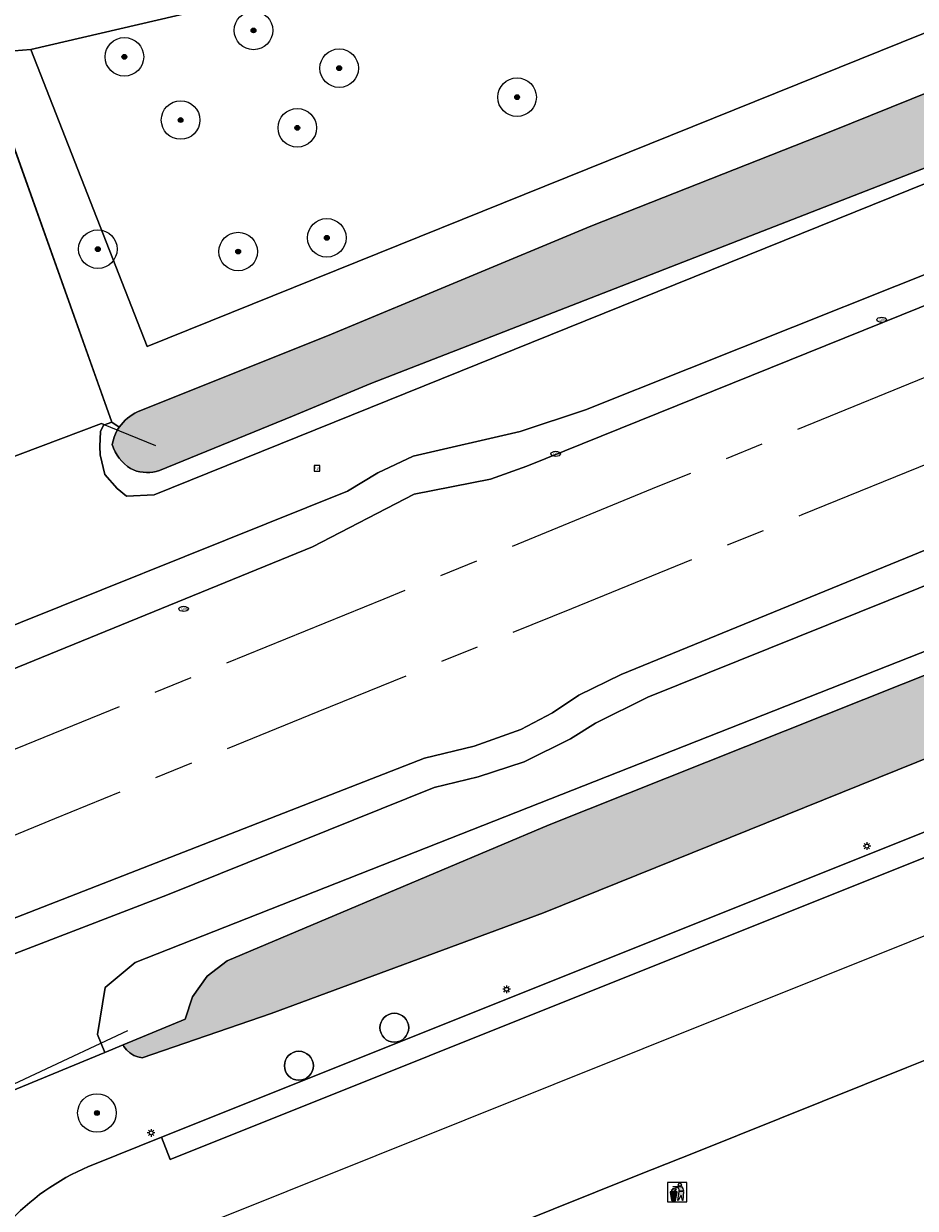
# Model space of a CAD drawing. Header units: metres. Extents: x 125349 to 128236, y 501602 to 503797.
# Tile 553 of 656: x 126789 to 126835, y 502802 to 502864. Entities that reach past the tile are written whole.
import ezdxf
from ezdxf.enums import TextEntityAlignment as Align

# ---------------------------------------------------------------- set-up
doc = ezdxf.new("R2010")
doc.units = ezdxf.units.M
doc.linetypes.add('AM-AS-SO', pattern=[16, 10, -2, 2, -2])
doc.layers.get('0').update_dxf_attribs({"linetype": 'CONTINUOUS'})
for name, color, linetype, lineweight in [('B-WE-AM-AS_SPOOR_TREIN-G', 10, 'AM-AS-SO', 18), ('B-WE-GR-BEPLANTING_CULTUUR_BOSPLANTSOEN-GV', 90, 'CONTINUOUS', 18), ('B-WE-GR-BEPLANTING_CULTUUR_VASTE PLANTENVAK-GV', 90, 'CONTINUOUS', 18), ('B-WE-GR-BOOM-S-500', 90, 'CONTINUOUS', 18), ('B-WE-GR-GRAS-GV', 60, 'CONTINUOUS', 13), ('B-WE-GR-GROENVOORZIENING-GV', 80, 'CONTINUOUS', 18), ('B-WE-GR-RIET-GV', 120, 'CONTINUOUS', 13), ('B-WE-GW-TALUD_KRUIN-G', 90, 'CONTINUOUS', 18), ('B-WE-IE-AFVAL APART PLAATS-S', 7, 'CONTINUOUS', 18), ('B-WE-IE-MEUBILAIR-S', 7, 'CONTINUOUS', 18), ('B-WE-IE-TERREINAFSCHEIDING_KUNSTMATIG_HEKWERK-G', 20, 'IE-TERREINAFSCHEIDING_KUNSTMATIG-SO', 18), ('B-WE-OG-TERREIN_BEGROEID-GV', 7, 'CONTINUOUS', 18), ('B-WE-OG-TERREIN_ERF-GV', 7, 'CONTINUOUS', 18), ('B-WE-OG-TERREIN_OEVER-GV', 7, 'CONTINUOUS', 18), ('B-WE-OG-WATER-GV', 130, 'CONTINUOUS', 18), ('B-WE-OG-WATER_SLOOT-GV', 120, 'CONTINUOUS', 18), ('B-WE-VH-HALFVERHARDING-GV', 130, 'CONTINUOUS', 18), ('B-WE-VH-HALFVERHARDING_GRASBETONSTEEN-GV', 130, 'CONTINUOUS', 18), ('B-WE-VH-OPENVERHARDING_BETONSTRAATSTEEN-GV', 90, 'CONTINUOUS', 18)]:
    doc.layers.add(name, color=color, linetype=linetype, lineweight=lineweight)
doc.layers.add('B-WE-OG-WATER-V', color=7, linetype='CONTINUOUS', lineweight=18, true_color=0xbee8ff)
doc.layers.add('B-WE-OG-WATER_SLOOT-V', color=7, linetype='CONTINUOUS', lineweight=18, true_color=0x73e9ff)
doc.styles.add('NLCS-ISO', font='NLCS-ISO.ttf')
doc.linetypes.add('IE-TERREINAFSCHEIDING_KUNSTMATIG-SO', pattern='A,4,[82,NLCS.SHX,S=0.75,R=90,X=0,Y=0],4,-2', length=10)

# ---------------------------------------------------------------- blocks, each defined once
blk = doc.blocks.new('SIE-AFVAL APART PLAATS-SO')
h = blk.add_hatch(color=256)
h.dxf.hatch_style = 1
h.paths.add_polyline_path([(-0.09, 0.07), (-1.76, 0.07, 0.819081), (-1.79, -0.09), (-1.4, -2.19, 0.36153), (-1.37, -2.21), (-0.47, -2.21, 0.36153), (-0.44, -2.19), (-0.05, -0.09, 0.819081)])
h.paths.add_polyline_path([(-0.16, -0.1), (-0.2, -0.33), (-0.49, -0.33), (-0.47, -0.1)], flags=16)
h.paths.add_polyline_path([(-0.55, -0.1), (-0.58, -0.33), (-0.87, -0.33), (-0.87, -0.1)], flags=16)
h.paths.add_polyline_path([(-0.22, -0.42), (-0.27, -0.73), (-0.53, -0.73), (-0.5, -0.42)], flags=16)
h.paths.add_polyline_path([(-0.58, -0.42), (-0.61, -0.73), (-0.87, -0.73), (-0.87, -0.42)], flags=16)
h.paths.add_polyline_path([(-0.95, -0.1), (-0.95, -0.33), (-1.27, -0.33), (-1.29, -0.1)], flags=16)
h.paths.add_polyline_path([(-0.95, -0.42), (-0.95, -0.73), (-1.23, -0.73), (-1.26, -0.42)], flags=16)
h.paths.add_polyline_path([(-0.29, -0.83), (-0.34, -1.09), (-0.56, -1.09), (-0.54, -0.83)], flags=16)
h.paths.add_polyline_path([(-0.62, -0.83), (-0.65, -1.09), (-0.87, -1.09), (-0.87, -0.83)], flags=16)
h.paths.add_polyline_path([(-0.95, -0.83), (-0.95, -1.09), (-1.2, -1.09), (-1.22, -0.83)], flags=16)
h.paths.add_polyline_path([(-1.35, -0.33), (-1.64, -0.33), (-1.69, -0.1), (-1.37, -0.1)], flags=16)
h.paths.add_polyline_path([(-1.34, -0.42), (-1.31, -0.73), (-1.57, -0.73), (-1.63, -0.42)], flags=16)
h.paths.add_polyline_path([(-0.36, -1.18), (-0.41, -1.44), (-0.6, -1.44), (-0.57, -1.18)], flags=16)
h.paths.add_polyline_path([(-0.65, -1.18), (-0.68, -1.44), (-0.87, -1.44), (-0.87, -1.18)], flags=16)
h.paths.add_polyline_path([(-1.3, -0.83), (-1.28, -1.09), (-1.5, -1.09), (-1.55, -0.83)], flags=16)
h.paths.add_polyline_path([(-0.95, -1.18), (-0.95, -1.44), (-1.17, -1.44), (-1.19, -1.18)], flags=16)
h.paths.add_polyline_path([(-0.42, -1.53), (-0.47, -1.79), (-0.63, -1.79), (-0.6, -1.53)], flags=16)
h.paths.add_polyline_path([(-1.27, -1.18), (-1.25, -1.44), (-1.44, -1.44), (-1.49, -1.18)], flags=16)
h.paths.add_polyline_path([(-0.69, -1.53), (-0.71, -1.79), (-0.87, -1.79), (-0.87, -1.53)], flags=16)
h.paths.add_polyline_path([(-0.95, -1.53), (-0.95, -1.79), (-1.13, -1.79), (-1.16, -1.53)], flags=16)
h.paths.add_polyline_path([(-1.24, -1.53), (-1.22, -1.79), (-1.37, -1.79), (-1.42, -1.53)], flags=16)
h.paths.add_polyline_path([(-0.49, -1.89), (-0.53, -2.13), (-0.66, -2.13), (-0.64, -1.89)], flags=16)
h.paths.add_polyline_path([(-0.72, -1.89), (-0.74, -2.13), (-0.87, -2.13), (-0.87, -1.89)], flags=16)
h.paths.add_polyline_path([(-0.95, -1.89), (-0.95, -2.13), (-1.1, -2.13), (-1.12, -1.89)], flags=16)
h.paths.add_polyline_path([(-1.21, -1.89), (-1.18, -2.13), (-1.31, -2.13), (-1.35, -1.89)], flags=16)
h.paths.add_polyline_path([(-0.19, 0.78, -0.01173), (-0.3, 0.78, -0.148797), (-0.42, 1.03, -0.136076), (-0.69, 0.87), (-0.78, 0.85, -0.038293), (-1.14, 0.96), (-1.19, 0.81, -0.243822), (-1.56, 0.45, 0.344326), (-1, 0.22, -0.139345), (-0.6, 0.22, 0.618436), (-0.56, 0.27, -0.441494), (-0.47, 0.44, 0.309048)])
h.paths.add_polyline_path([(-0.49, 0.51, 0.351556), (-0.64, 0.31, 0.121061), (-1.02, 0.29, -0.288745), (-1.45, 0.42, 0.203599), (-1.12, 0.79), (-1.09, 0.87, 0.083075), (-0.28, 0.71, -0.242261)], flags=16)
h.paths.add_polyline_path([(-0.4, 0.79, -0.023345), (-0.63, 0.82, 0.07081), (-0.46, 0.9, 0.059965)], flags=16)
h.paths.add_polyline_path([(1.12, 1.48), (-1.07, 1.48, 0.860559), (-1.08, 1.42), (0.29, 1, -0.146703), (0.53, 0.28, 0.421968), (0.56, 0.25), (1.6, 0.31, 0.450293), (1.63, 0.34, 0.122241)])
h.paths.add_polyline_path([(0.26, 1.93, 1), (1.07, 1.93, 1)])
h.paths.add_polyline_path([(1.65, 0.15, 0.429303), (1.62, 0.18), (0.55, 0.23, 0.38429), (0.51, 0.2), (0.16, -2.16, 0.83726), (0.22, -2.18), (0.99, -0.78, -0.688204), (1.05, -0.78), (1.36, -2.14, 0.84934), (1.42, -2.14)])
for p, q in [((-0.09, 0.07), (-1.76, 0.07)), ((-1.4, -2.19), (-1.79, -0.09)), ((-1.37, -0.1), (-1.69, -0.1)), ((-1.64, -0.33), (-1.69, -0.1)), ((-1.64, -0.33), (-1.35, -0.33)), ((-1.63, -0.42), (-1.34, -0.42)), ((-1.57, -0.73), (-1.63, -0.42)), ((-1.57, -0.73), (-1.31, -0.73)), ((-1.55, -0.83), (-1.3, -0.83)), ((-1.5, -1.09), (-1.55, -0.83)), ((-1.5, -1.09), (-1.28, -1.09)), ((-1.49, -1.18), (-1.27, -1.18)), ((-1.44, -1.44), (-1.49, -1.18)), ((-1.44, -1.44), (-1.25, -1.44)), ((-1.42, -1.53), (-1.24, -1.53)), ((-1.37, -1.79), (-1.42, -1.53)), ((-1.37, -1.79), (-1.22, -1.79)), ((-1.37, -2.21), (-0.47, -2.21)), ((-1.31, -2.13), (-1.35, -1.89)), ((-1.35, -1.89), (-1.21, -1.89)), ((-1.31, -2.13), (-1.18, -2.13)), ((-0.95, -0.1), (-1.29, -0.1)), ((-1.27, -0.33), (-0.95, -0.33)), ((-1.26, -0.42), (-0.95, -0.42)), ((-1.23, -0.73), (-0.95, -0.73)), ((-1.22, -0.83), (-0.95, -0.83)), ((-1.2, -1.09), (-0.95, -1.09)), ((-1.19, -1.18), (-0.95, -1.18)), ((-1.17, -1.44), (-0.95, -1.44)), ((-1.16, -1.53), (-0.95, -1.53)), ((-1.13, -1.79), (-0.95, -1.79)), ((-1.12, -1.89), (-0.95, -1.89)), ((-1.1, -2.13), (-0.95, -2.13)), ((-0.95, -0.1), (-0.95, -0.33)), ((-0.95, -0.42), (-0.95, -0.73)), ((-0.95, -0.83), (-0.95, -1.09)), ((-0.95, -1.18), (-0.95, -1.44)), ((-0.95, -1.53), (-0.95, -1.79)), ((-0.95, -1.89), (-0.95, -2.13)), ((-0.87, -0.1), (-0.87, -0.33)), ((-0.55, -0.1), (-0.87, -0.1)), ((-0.87, -0.33), (-0.58, -0.33)), ((-0.87, -0.42), (-0.87, -0.73)), ((-0.87, -0.42), (-0.58, -0.42)), ((-0.87, -0.73), (-0.61, -0.73)), ((-0.87, -0.83), (-0.62, -0.83)), ((-0.87, -0.83), (-0.87, -1.09)), ((-0.87, -1.09), (-0.65, -1.09)), ((-0.87, -1.18), (-0.65, -1.18)), ((-0.87, -1.18), (-0.87, -1.44)), ((-0.87, -1.44), (-0.68, -1.44)), ((-0.87, -1.53), (-0.69, -1.53)), ((-0.87, -1.53), (-0.87, -1.79)), ((-0.87, -1.79), (-0.71, -1.79)), ((-0.87, -1.89), (-0.87, -2.13)), ((-0.87, -1.89), (-0.72, -1.89)), ((-0.87, -2.13), (-0.74, -2.13)), ((-0.66, -2.13), (-0.53, -2.13)), ((-0.64, -1.89), (-0.49, -1.89)), ((-0.63, -1.79), (-0.47, -1.79)), ((-0.6, -1.44), (-0.41, -1.44)), ((-0.6, -1.53), (-0.42, -1.53)), ((-0.57, -1.18), (-0.36, -1.18)), ((-0.56, -1.09), (-0.34, -1.09)), ((-0.54, -0.83), (-0.29, -0.83)), ((-0.53, -0.73), (-0.27, -0.73)), ((-0.53, -2.13), (-0.49, -1.89)), ((-0.5, -0.42), (-0.22, -0.42)), ((-0.49, -0.33), (-0.2, -0.33)), ((-0.16, -0.1), (-0.47, -0.1)), ((-0.47, -1.79), (-0.42, -1.53)), ((-0.44, -2.19), (-0.05, -0.09)), ((-0.41, -1.44), (-0.36, -1.18)), ((-0.34, -1.09), (-0.29, -0.83)), ((-0.27, -0.73), (-0.22, -0.42)), ((-0.2, -0.33), (-0.16, -0.1))]:
    blk.add_line(p, q)
blk.add_lwpolyline([(-2.5, -2.51), (2.5, -2.51), (2.5, 2.49), (-2.5, 2.49)], close=True)
for points in [[(-0.78, 0.85, -0.038293), (-1.14, 0.96), (-1.19, 0.81, -0.243822), (-1.56, 0.45, 0.344326), (-1, 0.22, -0.139345), (-0.6, 0.22, 0.618436), (-0.56, 0.27, -0.441494), (-0.47, 0.44, 0.309048), (-0.19, 0.78, -0.01173), (-0.3, 0.78, -0.01173)], [(-0.78, 0.85), (-0.69, 0.87, 0.136076), (-0.42, 1.03, 0.156405), (-0.29, 0.77)], [(-0.78, 0.85), (-0.69, 0.87, 0.136076), (-0.42, 1.03, 0.148797), (-0.3, 0.78, 0.148797)], [(-0.63, 0.82, 0.07081), (-0.46, 0.9, 0.059965), (-0.4, 0.79, 0.059965)], [(-0.4, 0.79, -0.023345), (-0.63, 0.82)]]:
    blk.add_lwpolyline(points, format="xyb")
for points in [[(-1.09, 0.87), (-1.12, 0.79, -0.203599), (-1.45, 0.42, 0.288745), (-1.02, 0.29, -0.121061), (-0.64, 0.31, -0.351556), (-0.49, 0.51, 0.242261), (-0.28, 0.71, -0.083075)], [(-1.07, 1.48), (1.12, 1.48, -0.122241), (1.63, 0.34, -0.450293), (1.6, 0.31), (0.56, 0.25, -0.421968), (0.53, 0.28, 0.146703), (0.29, 1), (-1.08, 1.42, -0.860559)], [(0.55, 0.23), (1.62, 0.18, -0.429303), (1.65, 0.15), (1.42, -2.14, -0.84934), (1.36, -2.14), (1.05, -0.78, 0.688204), (0.99, -0.78), (0.22, -2.18, -0.83726), (0.16, -2.16), (0.51, 0.2, -0.38429)]]:
    blk.add_lwpolyline(points, format="xyb", close=True)
for points in [[(-1.35, -0.33), (-1.37, -0.1)], [(-1.31, -0.73), (-1.34, -0.42)], [(-1.28, -1.09), (-1.3, -0.83)], [(-1.27, -0.33), (-1.29, -0.1)], [(-1.25, -1.44), (-1.27, -1.18)], [(-1.23, -0.73), (-1.26, -0.42)], [(-1.22, -1.79), (-1.24, -1.53)], [(-1.2, -1.09), (-1.22, -0.83)], [(-1.18, -2.13), (-1.21, -1.89)], [(-1.17, -1.44), (-1.19, -1.18)], [(-1.18, -2.22), (-1.18, -2.21)], [(-1.13, -1.79), (-1.16, -1.53)], [(-1.1, -2.13), (-1.12, -1.89)], [(-0.74, -2.13), (-0.72, -1.89)], [(-0.71, -1.79), (-0.69, -1.53)], [(-0.68, -1.44), (-0.65, -1.18)], [(-0.66, -2.13), (-0.64, -1.89)], [(-0.65, -1.09), (-0.62, -0.83)], [(-0.63, -1.79), (-0.6, -1.53)], [(-0.61, -0.73), (-0.58, -0.42)], [(-0.6, -1.44), (-0.57, -1.18)], [(-0.58, -0.33), (-0.55, -0.1)], [(-0.56, -1.09), (-0.54, -0.83)], [(-0.53, -0.73), (-0.5, -0.42)], [(-0.49, -0.33), (-0.47, -0.1)]]:
    blk.add_lwpolyline(points)
blk.add_circle((0.66, 1.93), 0.401)
for centre, radius, start, end in [((-1.76, -0.01), 0.0869, 90, 247.281), ((-0.09, -0.01), 0.0869, 292.719, 90), ((-1.37, -2.18), 0.0318, 190.4943, 270), ((-0.47, -2.18), 0.0318, 270, 349.5057)]:
    blk.add_arc(centre, radius, start, end)
blk = doc.blocks.new('SIE-MEUBILAIR_BORD_LOCATIEPAAL-SO')
blk.add_lwpolyline([(-0.75, -0.75), (0.75, -0.75), (0.75, 0.75), (-0.75, 0.75)], close=True)
at = {"style": 'NLCS-ISO'}
blk.add_text('lp', height=0.75, dxfattribs=at).set_placement((0.01, 0.12), align=Align.MIDDLE_CENTER)
blk = doc.blocks.new('SIE-MEUBILAIR_PAAL_LICHTMAST-SO')
for points in [[(-0.62, 0), (-1, 0)], [(-0.71, 0.71), (-0.44, 0.44)], [(0, 1), (0, 0.62)], [(0.44, 0.44), (0.71, 0.71)], [(1, 0), (0.62, 0)], [(-0.71, -0.71), (-0.44, -0.44)], [(0, -0.62), (0, -1)], [(0.44, -0.44), (0.71, -0.71)]]:
    blk.add_lwpolyline(points)
blk.add_circle((0, 0), 0.5)
blk = doc.blocks.new('SIE-MEUBILAIR_PUT_GASPUT-SO')
blk.add_ellipse((0, 0), major_axis=(1.25, 0), ratio=0.54)
at = {"style": 'NLCS-ISO'}
blk.add_text('gas ', height=0.75, dxfattribs=at).set_placement((0.53, 0.16), align=Align.MIDDLE_CENTER)
blk = doc.blocks.new('SGR-BOOM_01-SO')
at = {"linetype": 'ByBlock', "lineweight": 18}
h = blk.add_hatch(color=0, dxfattribs=at)
h.dxf.hatch_style = 1
edge = h.paths.add_edge_path()
edge.add_arc((0, 0), 0.25, 0, 360)
at = {"color": 0, "linetype": 'ByBlock', "lineweight": 18}
for radius in [2, 0.25]:
    blk.add_circle((0, 0), radius, dxfattribs=at)

msp = doc.modelspace()

# ---------------------------------------------------------------- hatches: boundary and pattern name
at = {"layer": 'B-WE-OG-WATER-V'}
msp.add_hatch(color=256, dxfattribs=at).paths.add_polyline_path([(126925.692, 502862.179), (126926.725, 502862.599), (126929.444, 502863.705), (126998.342, 502891.735), (127000, 502892.411), (127068.237, 502920.434), (127146.516, 502952.024), (127196.733, 502973.001), (127260.705, 502998.784), (127260.857, 502998.82), (127261.013, 502998.828), (127261.168, 502998.808), (127261.317, 502998.761), (127261.455, 502998.687), (127261.567, 502998.585), (127261.661, 502998.466), (127261.733, 502998.333), (127261.782, 502998.19), (127261.807, 502998.041), (127261.945, 502997.108), (127262.153, 502995.7), (127264.042, 502982.918), (127274.544, 502911.835), (127274.907, 502909.378), (127282.182, 502860.137), (127282.031, 502858.976), (127281.742, 502858.155), (127281.334, 502857.386), (127268.035, 502838.479), (127192.199, 502827.152), (127174.64, 502824.496), (127100.104, 502813.864), (127099.193, 502813.92), (127098.304, 502814.128), (127097.618, 502814.416), (127096.987, 502814.81), (127096.427, 502815.299), (127095.952, 502815.872), (127095.582, 502816.467), (127095.305, 502817.11), (127095.127, 502817.788), (127095.052, 502818.484), (127085.615, 502879.411), (127084.34, 502879.16), (127094.277, 502813.207), (127094.502, 502811.717), (127096.103, 502811.268), (127132.621, 502816.48), (127179.344, 502823.246), (127230.768, 502830.464), (127268.638, 502836.128), (127269.888, 502836.64), (127270.897, 502837.476), (127280.482, 502851.498), (127284.384, 502857.206), (127284.591, 502857.745), (127284.735, 502858.304), (127284.823, 502858.953), (127284.833, 502859.607), (127284.584, 502861.398), (127283.981, 502865.851), (127266.618, 502983.933), (127264.357, 502999.307), (127264.347, 502999.447), (127264.363, 502999.639), (127264.412, 502999.825), (127264.492, 503000), (127264.602, 503000.168), (127264.738, 503000.316), (127264.896, 503000.44), (127265.072, 503000.536), (127265.86, 503000.856), (127270.744, 503002.841), (127363.988, 503040.735), (127500, 503096.01), (127557.609, 503119.4), (127566.001, 503122.807), (127564.637, 503126.313), (127556.879, 503123.274), (127513.142, 503105.462), (127471.191, 503088.149), (127356.647, 503040.877), (127237.227, 502993.046), (127157.527, 502959.981), (127056.473, 502918.71), (126986.353, 502890.514), (126953.022, 502877.282), (126938.276, 502870.698), (126816.16, 502822.047), (126799.469, 502814.983), (126798.43, 502814.189), (126797.678, 502813.119), (126797.298, 502811.964), (126794.069, 502810.633), (126794.114, 502810.547), (126794.255, 502810.364), (126794.427, 502810.209), (126794.623, 502810.087), (126794.838, 502810.003), (126795.065, 502809.958), (126801.742, 502812.259), (126815.875, 502817.472), (126882.56, 502844.385), (126887.864, 502846.257), (126892.686, 502848.457), (126899.347, 502851.123), (126904.204, 502852.841), (126910.749, 502855.949), (126912.045, 502856.396), (126920.665, 502860.142), (126923.134, 502861.019), (126923.894, 502860.754), (126924.227, 502860.545), (126924.713, 502859.369), (126926.414, 502855.193), (126931.221, 502843.57), (126935.053, 502834.355), (126938.599, 502825.858), (126938.915, 502825.79), (126939.468, 502825.67), (126940.871, 502825.979), (126940.481, 502826.935), (126939.727, 502828.784)])
at = {"layer": 'B-WE-OG-WATER_SLOOT-V'}
h = msp.add_hatch(color=256, dxfattribs=at)
edge = h.paths.add_edge_path()
edge.add_line((127109.294, 502966.875), (127108.498, 502968.844))
edge.add_line((127108.498, 502968.844), (127107.772, 502970.641))
edge.add_line((127107.772, 502970.641), (127068.489, 502954.552))
edge.add_line((127068.489, 502954.552), (127030.455, 502939.089))
edge.add_line((127030.455, 502939.089), (126998.342, 502925.95))
edge.add_line((126998.342, 502925.95), (126973.716, 502915.849))
edge.add_line((126973.716, 502915.849), (126899.988, 502886.297))
edge.add_line((126899.988, 502886.297), (126868.392, 502873.189))
edge.add_line((126868.392, 502873.189), (126830.774, 502857.997))
edge.add_line((126830.774, 502857.997), (126818.319, 502853.082))
edge.add_line((126818.319, 502853.082), (126804.876, 502847.478))
edge.add_line((126804.876, 502847.478), (126794.815, 502843.454))
edge.add_arc((126795.766, 502841.367), 2.293, 114.50274, 145.50338)
edge.add_line((126793.876, 502842.666), (126793.772, 502842.499))
edge.add_line((126793.772, 502842.499), (126793.682, 502842.323))
edge.add_line((126793.682, 502842.323), (126793.608, 502842.141))
edge.add_line((126793.608, 502842.141), (126793.55, 502841.952))
edge.add_line((126793.55, 502841.952), (126793.508, 502841.76))
edge.add_line((126793.508, 502841.76), (126793.577, 502841.573))
edge.add_line((126793.577, 502841.573), (126793.662, 502841.392))
edge.add_line((126793.662, 502841.392), (126793.762, 502841.219))
edge.add_line((126793.762, 502841.219), (126793.876, 502841.055))
edge.add_line((126793.876, 502841.055), (126794.003, 502840.902))
edge.add_line((126794.003, 502840.902), (126794.143, 502840.759))
edge.add_line((126794.143, 502840.759), (126794.294, 502840.629))
edge.add_line((126794.294, 502840.629), (126794.456, 502840.512))
edge.add_line((126794.456, 502840.512), (126794.612, 502840.443))
edge.add_line((126794.612, 502840.443), (126794.774, 502840.388))
edge.add_line((126794.774, 502840.388), (126794.94, 502840.347))
edge.add_line((126794.94, 502840.347), (126795.109, 502840.321))
edge.add_line((126795.109, 502840.321), (126795.279, 502840.309))
edge.add_line((126795.279, 502840.309), (126795.45, 502840.312))
edge.add_line((126795.45, 502840.312), (126795.62, 502840.329))
edge.add_line((126795.62, 502840.329), (126795.788, 502840.362))
edge.add_line((126795.788, 502840.362), (126795.952, 502840.408))
edge.add_line((126795.952, 502840.408), (126802.862, 502843.234))
edge.add_line((126802.862, 502843.234), (126806.917, 502844.92))
edge.add_line((126806.917, 502844.92), (126811.948, 502846.879))
edge.add_line((126811.948, 502846.879), (126839.62, 502857.651))
edge.add_line((126839.62, 502857.651), (126868.251, 502869.491))
edge.add_line((126868.251, 502869.491), (126904.808, 502883.645))
edge.add_line((126904.808, 502883.645), (126935.699, 502896.31))
edge.add_line((126935.699, 502896.31), (127005.545, 502924.816))
edge.add_line((127005.545, 502924.816), (127024.555, 502932.49))
edge.add_line((127024.555, 502932.49), (127047.952, 502942.124))
edge.add_line((127047.952, 502942.124), (127067.055, 502949.835))
edge.add_line((127067.055, 502949.835), (127085.842, 502957.527))
edge.add_line((127085.842, 502957.527), (127106.748, 502965.847))
edge.add_line((127106.748, 502965.847), (127109.294, 502966.875))

# ---------------------------------------------------------------- linework, layer by layer
at = {"layer": 'B-WE-AM-AS_SPOOR_TREIN-G', "flags": 128}
for points in [[(126784.662, 502819.973), (126790.53, 502822.365), (126804.178, 502827.913), (126817.337, 502833.265), (126829.292, 502838.13), (126844.575, 502844.341), (126858.881, 502850.133), (126873.752, 502856.167), (126888.927, 502862.304), (126908.528, 502870.285)], [(126784.625, 502824.409), (126795.228, 502828.719), (126807.611, 502833.766), (126821.821, 502839.597), (126836.512, 502845.595), (126850.18, 502851.154), (126862.849, 502856.311), (126876.215, 502861.712)]]:
    msp.add_lwpolyline(points, dxfattribs=at)
at = {"layer": 'B-WE-GR-BEPLANTING_CULTUUR_BOSPLANTSOEN-GV', "flags": 128}
msp.add_lwpolyline([(126780.589, 502865.874), (126782.326, 502860.562), (126783.717, 502855.463), (126784.024, 502854.182), (126784.512, 502851.548), (126785.492, 502846.43), (126784.305, 502840.663), (126784.378, 502839.654), (126784.631, 502839.731), (126792.953, 502842.85), (126793.064, 502842.799), (126793.048, 502842.762), (126793.484, 502842.92), (126786.669, 502862.046), (126772.922, 502900.623)], dxfattribs=at)
at = {"layer": 'B-WE-GR-BEPLANTING_CULTUUR_VASTE PLANTENVAK-GV'}
for points in [[(126808.886, 502811.52, 1), (126807.386, 502811.52)], [(126807.386, 502811.52, 1), (126808.886, 502811.52)], [(126803.937, 502809.549, 1), (126802.437, 502809.549)], [(126802.437, 502809.549, 1), (126803.937, 502809.549)]]:
    msp.add_lwpolyline(points, format="xyb", dxfattribs=at)
at = {"layer": 'B-WE-GR-GRAS-GV', "flags": 128}
msp.add_lwpolyline([(126844.923, 502854.282), (126818.044, 502843.562), (126814.668, 502842.44), (126809.117, 502841.166), (126807.275, 502840.29), (126805.706, 502839.344), (126784.511, 502830.845), (126784.592, 502828.36), (126786.233, 502829.006), (126786.143, 502829.208), (126803.901, 502836.453), (126809.17, 502839.191), (126813.114, 502839.973), (126814.998, 502840.634), (126848.964, 502854.356)], dxfattribs=at)
msp.add_lwpolyline([(126784.698, 502815.714), (126784.726, 502814.676), (126785.578, 502814.451), (126786.568, 502814.634), (126796.382, 502818.414), (126810.198, 502823.972), (126812.482, 502824.526), (126814.863, 502825.313), (126817.274, 502826.498), (126818.559, 502827.306), (126821.279, 502828.662), (126879.077, 502851.917), (126877.872, 502851.83), (126873.846, 502850.81), (126871.394, 502849.877), (126867.166, 502848.541), (126860.237, 502846.351), (126819.896, 502829.831), (126817.701, 502828.765), (126816.331, 502827.849), (126814.689, 502826.99), (126812.278, 502826.116), (126809.696, 502825.504), (126786.417, 502816.429)], close=True, dxfattribs=at)
at = {"layer": 'B-WE-GR-GROENVOORZIENING-GV', "flags": 128}
for points in [[(126857.615, 503007.983), (126857.148, 503007.934), (126850.084, 503005.623), (126888.716, 502894.507), (126812.462, 502868.181), (126807.751, 502866.555), (126789.288, 502862.249), (126795.321, 502846.852), (126905.108, 502891.136), (127007.521, 502932.705), (127096.351, 502970.16), (127093.404, 502976.07), (127087.904, 502972.317), (127039.336, 502952.848), (127021.557, 502946.335), (127000, 502938.149), (126984.856, 502932.262), (126978.619, 502927.671), (126972.372, 502925.295), (126899.279, 502897.488), (126860.897, 503007.366)], [(126771.21, 502916.053), (126771.583, 502912.69), (126772.922, 502900.623), (126786.669, 502862.046), (126789.288, 502862.249), (126807.751, 502866.555), (126812.462, 502868.181), (126809.638, 502869.935), (126794.386, 502910.616), (126793.46, 502910.274), (126793.516, 502910.115), (126790.431, 502909.031), (126780.45, 502937.491), (126783.554, 502938.48), (126783.578, 502938.411), (126784.553, 502938.701), (126771.523, 502978.136), (126770.747, 502980.485), (126779.642, 502983.83), (126774.926, 502983.042), (126764.175, 502979.447), (126768.827, 502937.531)]]:
    msp.add_lwpolyline(points, close=True, dxfattribs=at)
for points in [[(127104.688, 502978.896), (127093.404, 502976.07), (127096.351, 502970.16), (127007.521, 502932.705), (126905.108, 502891.136), (126795.321, 502846.852), (126789.288, 502862.249), (126786.669, 502862.046), (126793.484, 502842.92), (126793.876, 502842.666)], [(126794.815, 502843.454), (126804.876, 502847.478), (126818.319, 502853.082), (126830.774, 502857.997), (126868.392, 502873.189), (126899.988, 502886.297), (126973.716, 502915.849), (126998.342, 502925.95), (127030.455, 502939.089), (127068.489, 502954.552), (127107.772, 502970.641), (127107.928, 502970.705), (127104.688, 502978.896)]]:
    msp.add_lwpolyline(points, dxfattribs=at)
at = {"layer": 'B-WE-GR-GROENVOORZIENING-GV'}
msp.add_lwpolyline([(126793.876, 502842.666, -0.136097), (126794.815, 502843.454)], format="xyb", dxfattribs=at)
at = {"layer": 'B-WE-GR-RIET-GV', "flags": 128}
for points in [[(126853.49, 502862.484), (126795.686, 502839.152), (126794.242, 502839.077), (126793.77, 502839.475), (126793.126, 502840.21), (126792.881, 502841.225), (126792.861, 502841.654), (126792.906, 502842.438), (126793.048, 502842.762), (126793.064, 502842.799), (126792.953, 502842.85), (126784.631, 502839.731), (126784.378, 502839.654), (126784.123, 502839.576), (126784.157, 502839.293), (126784.366, 502834.301), (126784.511, 502830.845), (126805.706, 502839.344), (126807.275, 502840.29), (126809.117, 502841.166), (126814.668, 502842.44), (126818.044, 502843.562), (126844.923, 502854.282)], [(126879.077, 502851.917), (126821.279, 502828.662), (126818.559, 502827.306), (126817.274, 502826.498), (126814.863, 502825.313), (126812.482, 502824.526), (126810.198, 502823.972), (126796.382, 502818.414), (126786.568, 502814.634), (126785.578, 502814.451), (126784.726, 502814.676), (126784.852, 502809.96), (126784.843, 502806.924), (126784.843, 502806.822), (126785.358, 502807.044), (126793.117, 502810.241), (126792.74, 502811.159), (126793.148, 502813.604), (126794.693, 502814.907), (126852.286, 502837.602)]]:
    msp.add_lwpolyline(points, dxfattribs=at)
at = {"layer": 'B-WE-GW-TALUD_KRUIN-G', "flags": 128}
for points in [[(126786.233, 502829.006), (126786.143, 502829.208), (126803.901, 502836.453), (126809.17, 502839.191), (126813.114, 502839.973), (126814.998, 502840.634), (126848.964, 502854.356)], [(126879.077, 502851.917), (126877.872, 502851.83), (126873.846, 502850.81), (126871.394, 502849.877), (126867.166, 502848.541), (126860.237, 502846.351), (126819.896, 502829.831), (126817.701, 502828.765), (126816.331, 502827.849), (126814.689, 502826.99), (126812.278, 502826.116), (126809.696, 502825.504), (126786.417, 502816.429)]]:
    msp.add_lwpolyline(points, dxfattribs=at)
at = {"layer": 'B-WE-IE-TERREINAFSCHEIDING_KUNSTMATIG_HEKWERK-G', "flags": 128}
for points in [[(126793.484, 502842.92), (126772.922, 502900.623), (126763.675, 502983.956), (126766.279, 502984.268), (126767.768, 502984.447), (126767.601, 502987.38), (126767.187, 502994.619), (126767.02, 502997.552), (126766.88, 503000)], [(126784.631, 502839.731), (126792.953, 502842.85)], [(126792.953, 502842.85), (126795.76, 502841.707)], [(126794.296, 502811.359), (126784.702, 502806.858)]]:
    msp.add_lwpolyline(points, dxfattribs=at)
at = {"layer": 'B-WE-OG-TERREIN_BEGROEID-GV', "flags": 128}
for points in [[(126792.585, 502804.444), (126796.068, 502805.847), (126876.804, 502838.13), (126916.154, 502853.959), (126916.136, 502854.101), (126916.692, 502854.362), (126918.636, 502849.548), (126918.737, 502849.579), (126918.868, 502849.267), (126923.699, 502851.198), (126923.909, 502850.611), (126923.778, 502850.54), (126943.451, 502801.546), (126946.341, 502794.317), (126950.509, 502795.93)], [(126882.56, 502844.385), (126815.875, 502817.472), (126801.742, 502812.259), (126795.065, 502809.958), (126794.838, 502810.003), (126794.623, 502810.087), (126794.427, 502810.209), (126794.255, 502810.364), (126794.114, 502810.547), (126794.069, 502810.633), (126793.117, 502810.241), (126785.358, 502807.044), (126784.843, 502806.822), (126784.843, 502806.924), (126784.702, 502806.858), (126784.641, 502805.84), (126784.5, 502803.5), (126784.372, 502801.759), (126783.863, 502797.3), (126784.953, 502796.962), (126785.467, 502796.802)]]:
    msp.add_lwpolyline(points, dxfattribs=at)
at = {"layer": 'B-WE-OG-TERREIN_BEGROEID-GV'}
for points in [[(126807.386, 502811.52, -1), (126808.886, 502811.52)], [(126808.886, 502811.52, -1), (126807.386, 502811.52)], [(126802.437, 502809.549, -1), (126803.937, 502809.549)], [(126803.937, 502809.549, -1), (126802.437, 502809.549)], [(126785.588, 502797.188, -0.218829), (126792.585, 502804.444)]]:
    msp.add_lwpolyline(points, format="xyb", dxfattribs=at)
at = {"layer": 'B-WE-OG-TERREIN_ERF-GV', "flags": 128}
msp.add_lwpolyline([(126836.356, 502810.108), (126834.716, 502809.451), (126823.73, 502805.048), (126820.755, 502803.873), (126798.727, 502795.021)], dxfattribs=at)
at = {"layer": 'B-WE-OG-TERREIN_OEVER-GV', "flags": 128}
for points in [[(127042.308, 502914.711), (127019.363, 502905.527), (126987.027, 502892.125), (126934.759, 502871.365), (126901.17, 502857.317), (126852.286, 502837.602), (126794.693, 502814.907), (126793.148, 502813.604), (126792.74, 502811.159), (126793.117, 502810.241), (126794.069, 502810.633), (126797.298, 502811.964), (126797.678, 502813.119), (126798.43, 502814.189), (126799.469, 502814.983), (126816.16, 502822.047), (126938.276, 502870.698), (126953.022, 502877.282), (126986.353, 502890.514), (127056.473, 502918.71)], [(126839.62, 502857.651), (126811.948, 502846.879), (126806.917, 502844.92), (126802.862, 502843.234), (126795.952, 502840.408), (126795.788, 502840.362), (126795.62, 502840.329), (126795.45, 502840.312), (126795.279, 502840.309), (126795.109, 502840.321), (126794.94, 502840.347), (126794.774, 502840.388), (126794.612, 502840.443), (126794.456, 502840.512), (126794.294, 502840.629), (126794.143, 502840.759), (126794.003, 502840.902), (126793.876, 502841.055), (126793.762, 502841.219), (126793.662, 502841.392), (126793.577, 502841.573), (126793.508, 502841.76), (126793.55, 502841.952), (126793.608, 502842.141), (126793.682, 502842.323), (126793.772, 502842.499), (126793.876, 502842.666), (126793.484, 502842.92), (126793.048, 502842.762), (126792.906, 502842.438), (126792.861, 502841.654), (126792.881, 502841.225), (126793.126, 502840.21), (126793.77, 502839.475), (126794.242, 502839.077), (126795.686, 502839.152), (126853.49, 502862.484)]]:
    msp.add_lwpolyline(points, dxfattribs=at)
at = {"layer": 'B-WE-OG-WATER-GV', "flags": 128}
msp.add_lwpolyline([(126938.276, 502870.698), (126816.16, 502822.047), (126799.469, 502814.983), (126798.43, 502814.189), (126797.678, 502813.119), (126797.298, 502811.964), (126794.069, 502810.633), (126794.114, 502810.547), (126794.255, 502810.364), (126794.427, 502810.209), (126794.623, 502810.087), (126794.838, 502810.003), (126795.065, 502809.958), (126801.742, 502812.259), (126815.875, 502817.472), (126882.56, 502844.385)], dxfattribs=at)
at = {"layer": 'B-WE-OG-WATER_SLOOT-GV', "flags": 128}
for points in [[(127109.294, 502966.875), (127108.498, 502968.844), (127107.772, 502970.641), (127068.489, 502954.552), (127030.455, 502939.089), (126998.342, 502925.95), (126973.716, 502915.849), (126899.988, 502886.297), (126868.392, 502873.189), (126830.774, 502857.997), (126818.319, 502853.082), (126804.876, 502847.478)], [(126793.876, 502842.666), (126793.772, 502842.499), (126793.682, 502842.323), (126793.608, 502842.141), (126793.55, 502841.952), (126793.508, 502841.76), (126793.577, 502841.573), (126793.662, 502841.392), (126793.762, 502841.219), (126793.876, 502841.055), (126794.003, 502840.902), (126794.143, 502840.759), (126794.294, 502840.629), (126794.456, 502840.512), (126794.612, 502840.443), (126794.774, 502840.388), (126794.94, 502840.347), (126795.109, 502840.321), (126795.279, 502840.309), (126795.45, 502840.312), (126795.62, 502840.329), (126795.788, 502840.362), (126795.952, 502840.408), (126802.862, 502843.234), (126806.917, 502844.92), (126811.948, 502846.879), (126839.62, 502857.651)], [(126804.876, 502847.478), (126794.815, 502843.454)]]:
    msp.add_lwpolyline(points, dxfattribs=at)
at = {"layer": 'B-WE-OG-WATER_SLOOT-GV'}
msp.add_lwpolyline([(126794.815, 502843.454, 0.136097), (126793.876, 502842.666)], format="xyb", dxfattribs=at)
at = {"layer": 'B-WE-VH-HALFVERHARDING-GV', "flags": 128}
msp.add_lwpolyline([(126848.964, 502854.356), (126814.998, 502840.634), (126813.114, 502839.973), (126809.17, 502839.191), (126803.901, 502836.453), (126786.143, 502829.208), (126786.233, 502829.006), (126786.399, 502828.68), (126786.802, 502827.889), (126784.603, 502826.999), (126784.676, 502818.293), (126784.686, 502817.152), (126785.929, 502817.66), (126786.186, 502817.012), (126786.417, 502816.429), (126809.696, 502825.504), (126812.278, 502826.116), (126814.689, 502826.99), (126816.331, 502827.849), (126817.701, 502828.765), (126819.896, 502829.831), (126860.237, 502846.351)], dxfattribs=at)
at = {"layer": 'B-WE-VH-HALFVERHARDING_GRASBETONSTEEN-GV', "flags": 128}
msp.add_lwpolyline([(126916.613, 502852.824), (126916.154, 502853.959), (126876.804, 502838.13), (126796.068, 502805.847), (126796.519, 502804.693), (126877.176, 502836.982)], close=True, dxfattribs=at)
at = {"layer": 'B-WE-VH-OPENVERHARDING_BETONSTRAATSTEEN-GV', "flags": 128}
for points in [[(126918.016, 502849.299), (126916.613, 502852.824), (126877.176, 502836.982), (126796.519, 502804.693), (126796.068, 502805.847)], [(126918.016, 502849.299), (126797.941, 502801.171), (126797.757, 502801.629), (126793.782, 502800.058)], [(126834.716, 502809.451), (126836.356, 502810.108)], [(126798.727, 502795.021), (126820.755, 502803.873), (126823.73, 502805.048), (126834.716, 502809.451)], [(126796.068, 502805.847), (126792.585, 502804.444)]]:
    msp.add_lwpolyline(points, dxfattribs=at)
at = {"layer": 'B-WE-VH-OPENVERHARDING_BETONSTRAATSTEEN-GV'}
msp.add_lwpolyline([(126792.585, 502804.444, 0.218829), (126785.588, 502797.188)], format="xyb", dxfattribs=at)

# ---------------------------------------------------------------- block references
at = {"layer": 'B-WE-GR-BOOM-S-500', "xscale": 0.5, "yscale": 0.5, "zscale": 0.5}
for p in [(126800.835, 502863.237), (126794.138, 502861.866), (126805.276, 502861.279), (126814.501, 502859.776), (126797.054, 502858.59), (126803.104, 502858.185), (126804.635, 502852.482), (126792.764, 502851.895), (126800.037, 502851.77), (126792.713, 502807.098)]:
    msp.add_blockref('SGR-BOOM_01-SO', p, dxfattribs=at)
at = {"layer": 'B-WE-IE-AFVAL APART PLAATS-S', "xscale": 0.2, "yscale": 0.2, "zscale": 0.2}
msp.add_blockref('SIE-AFVAL APART PLAATS-SO', (126822.806, 502802.991), dxfattribs=at)
at = {"layer": 'B-WE-IE-MEUBILAIR-S', "xscale": 0.2, "yscale": 0.2, "zscale": 0.2}
for name, p in [('SIE-MEUBILAIR_PUT_GASPUT-SO', (126833.402, 502848.23)), ('SIE-MEUBILAIR_PUT_GASPUT-SO', (126816.506, 502841.279)), ('SIE-MEUBILAIR_BORD_LOCATIEPAAL-SO', (126804.131, 502840.533)), ('SIE-MEUBILAIR_PUT_GASPUT-SO', (126797.208, 502833.237)), ('SIE-MEUBILAIR_PAAL_LICHTMAST-SO', (126832.638, 502820.939)), ('SIE-MEUBILAIR_PAAL_LICHTMAST-SO', (126813.955, 502813.512)), ('SIE-MEUBILAIR_PAAL_LICHTMAST-SO', (126795.524, 502806.066))]:
    msp.add_blockref(name, p, dxfattribs=at)

doc.saveas('drawing.dxf')
